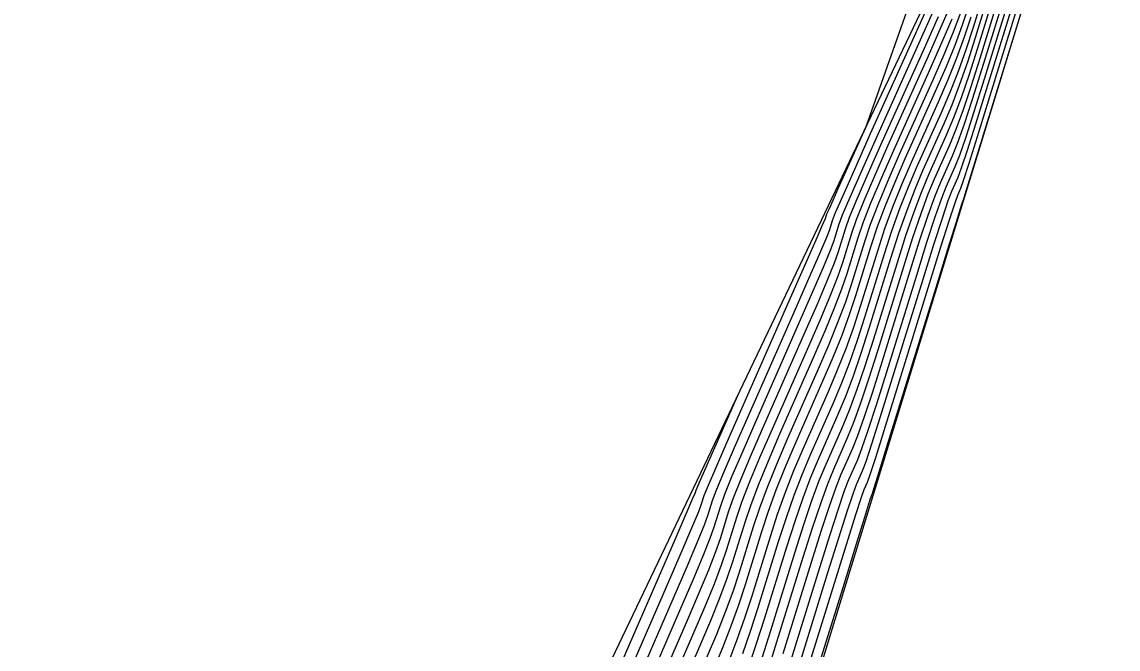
# Model space of a CAD drawing. Extents: x 1724534 to 1727318, y 657156 to 660047.
# Drawn here: x 1725560.32 to 1725578.02, y 659605.17 to 659615.3 of the extents above; entities that cross this region are included whole.
import ezdxf

# ---------------------------------------------------------------- set-up
doc = ezdxf.new("R2010")
doc.units = 0
for name, color, linetype in [('SURVEY - CONTOURS - Index with Text', 7, 'Continuous'), ('SURVEY - CONTOURS - Intermediate with optional Text', 7, 'Continuous'), ('SURVEY - DTM - Breaklines', 7, 'Continuous'), ('SURVEY - NON-TRANSPORTATION - Features', 7, 'Continuous'), ('SURVEY - TRANSPORTATION - Roads Text', 7, 'Continuous'), ('SURVEY - UTILITIES - Poles and Miscellaneous with Text', 7, 'Continuous')]:
    doc.layers.add(name, color=color, linetype=linetype)

msp = doc.modelspace()

# ---------------------------------------------------------------- linework, layer by layer
at = {"layer": 'SURVEY - CONTOURS - Index with Text'}
for points in [[(1725576.263, 659615.976), (1725575.82, 659614.539), (1725575.665, 659614.047), (1725575.534, 659613.649), (1725575.425, 659613.344), (1725575.34, 659613.133), (1725575.143, 659612.694), (1725575.057, 659612.482), (1725574.948, 659612.174), (1725574.814, 659611.771), (1725574.658, 659611.273), (1725574.208, 659609.817), (1725574.051, 659609.32), (1725573.92, 659608.919), (1725573.813, 659608.615), (1725573.73, 659608.408), (1725573.544, 659607.986), (1725573.462, 659607.779), (1725573.354, 659607.472), (1725573.221, 659607.068), (1725573.062, 659606.565), (1725572.606, 659605.092)], [(1725570.46, 659604.236), (1725571.051, 659605.599), (1725571.251, 659606.067), (1725571.409, 659606.449), (1725571.524, 659606.745), (1725571.597, 659606.955), (1725571.735, 659607.401), (1725571.81, 659607.614), (1725571.932, 659607.92), (1725572.099, 659608.319), (1725572.313, 659608.81), (1725572.945, 659610.244), (1725573.158, 659610.731), (1725573.322, 659611.118), (1725573.437, 659611.405), (1725573.503, 659611.591), (1725573.616, 659611.954), (1725573.684, 659612.144), (1725573.806, 659612.442), (1725573.981, 659612.848), (1725574.21, 659613.362), (1725574.89, 659614.875), (1725575.117, 659615.384)], [(1725575.641, 659615.375), (1725575.534, 659615.05), (1725575.411, 659614.713), (1725575.271, 659614.364), (1725575.115, 659614.004), (1725574.676, 659613.028), (1725574.519, 659612.665), (1725574.377, 659612.308), (1725574.249, 659611.958), (1725574.137, 659611.614), (1725573.855, 659610.704), (1725573.744, 659610.362), (1725573.621, 659610.018), (1725573.485, 659609.673), (1725573.338, 659609.326), (1725572.929, 659608.398), (1725572.78, 659608.049), (1725572.643, 659607.696), (1725572.516, 659607.341), (1725572.399, 659606.983), (1725572.102, 659606.023), (1725571.986, 659605.667), (1725571.863, 659605.318), (1725571.731, 659604.976)]]:
    msp.add_lwpolyline(points, dxfattribs=at)
at = {"layer": 'SURVEY - CONTOURS - Intermediate with optional Text'}
for points in [[(1725570.011, 659604.525), (1725570.726, 659606.174), (1725570.963, 659606.721), (1725571.136, 659607.127), (1725571.247, 659607.391), (1725571.294, 659607.514), (1725571.337, 659607.652), (1725571.387, 659607.778), (1725571.505, 659608.055), (1725571.69, 659608.481), (1725571.944, 659609.057), (1725572.709, 659610.794), (1725572.961, 659611.366), (1725573.142, 659611.778), (1725573.253, 659612.03), (1725573.292, 659612.123), (1725573.303, 659612.159), (1725573.318, 659612.197), (1725573.357, 659612.284), (1725573.417, 659612.421), (1725573.501, 659612.608), (1725573.944, 659613.593), (1725575.685, 659618.521)], [(1725576.245, 659616.48), (1725575.748, 659614.874), (1725575.613, 659614.448), (1725575.484, 659614.074), (1725575.363, 659613.752), (1725575.25, 659613.481), (1725574.956, 659612.828), (1725574.842, 659612.555), (1725574.719, 659612.228), (1725574.588, 659611.846), (1725574.449, 659611.409), (1725574.067, 659610.172), (1725573.928, 659609.737), (1725573.8, 659609.359), (1725573.682, 659609.038), (1725573.573, 659608.775), (1725573.298, 659608.151), (1725573.189, 659607.887), (1725573.069, 659607.562), (1725572.939, 659607.177), (1725572.797, 659606.732), (1725572.405, 659605.465), (1725572.264, 659605.021)], [(1725576.576, 659616.426), (1725575.891, 659614.204), (1725575.718, 659613.646), (1725575.583, 659613.223), (1725575.487, 659612.936), (1725575.43, 659612.784), (1725575.329, 659612.56), (1725575.272, 659612.409), (1725575.176, 659612.121), (1725575.04, 659611.697), (1725574.866, 659611.137), (1725574.174, 659608.903), (1725574.039, 659608.479), (1725573.944, 659608.192), (1725573.888, 659608.041), (1725573.79, 659607.821), (1725573.734, 659607.67), (1725573.638, 659607.383), (1725573.503, 659606.959), (1725573.328, 659606.398), (1725572.808, 659604.72)], [(1725576.659, 659616.412), (1725575.927, 659614.037), (1725575.744, 659613.445), (1725575.607, 659613.01), (1725575.518, 659612.732), (1725575.475, 659612.61), (1725575.423, 659612.494), (1725575.38, 659612.372), (1725575.29, 659612.094), (1725575.153, 659611.659), (1725574.97, 659611.069), (1725574.419, 659609.285), (1725574.236, 659608.694), (1725574.099, 659608.259), (1725574.009, 659607.981), (1725573.966, 659607.858), (1725573.914, 659607.739), (1725573.87, 659607.616), (1725573.781, 659607.338), (1725573.461, 659606.314), (1725572.909, 659604.533)], [(1725576.739, 659616.388), (1725575.613, 659612.736), (1725575.544, 659612.512), (1725575.52, 659612.436), (1725575.516, 659612.427), (1725575.487, 659612.335), (1725575.404, 659612.067), (1725575.266, 659611.622), (1725575.074, 659611.001), (1725574.489, 659609.108), (1725574.297, 659608.486), (1725574.159, 659608.04), (1725574.075, 659607.769), (1725574.045, 659607.674), (1725574.037, 659607.657), (1725574.007, 659607.562), (1725573.923, 659607.293), (1725573.785, 659606.849), (1725573.593, 659606.23), (1725573.01, 659604.347)], [(1725575.976, 659616.178), (1725575.677, 659615.208), (1725575.56, 659614.849), (1725575.435, 659614.5), (1725575.302, 659614.16), (1725575.16, 659613.829), (1725574.77, 659612.961), (1725574.627, 659612.628), (1725574.491, 659612.282), (1725574.362, 659611.921), (1725574.241, 659611.546), (1725573.926, 659610.527), (1725573.805, 659610.154), (1725573.68, 659609.799), (1725573.551, 659609.462), (1725573.416, 659609.143), (1725573.052, 659608.316), (1725572.917, 659607.995), (1725572.785, 659607.652), (1725572.657, 659607.286), (1725572.532, 659606.899), (1725572.203, 659605.837), (1725572.079, 659605.452), (1725571.953, 659605.092)], [(1725576.047, 659616.128), (1725575.712, 659615.041), (1725575.586, 659614.649), (1725575.46, 659614.287), (1725575.333, 659613.956), (1725575.205, 659613.655), (1725574.863, 659612.894), (1725574.734, 659612.592), (1725574.605, 659612.255), (1725574.475, 659611.883), (1725574.345, 659611.477), (1725573.996, 659610.349), (1725573.867, 659609.945), (1725573.74, 659609.579), (1725573.616, 659609.25), (1725573.495, 659608.959), (1725573.175, 659608.233), (1725573.053, 659607.941), (1725572.927, 659607.607), (1725572.798, 659607.232), (1725572.664, 659606.816), (1725572.304, 659605.651), (1725572.171, 659605.236), (1725572.044, 659604.866)], [(1725576.191, 659616.026), (1725575.784, 659614.706), (1725575.639, 659614.248), (1725575.509, 659613.861), (1725575.394, 659613.548), (1725575.295, 659613.307), (1725575.049, 659612.761), (1725574.949, 659612.518), (1725574.833, 659612.201), (1725574.701, 659611.809), (1725574.553, 659611.341), (1725574.137, 659609.995), (1725573.99, 659609.528), (1725573.86, 659609.139), (1725573.747, 659608.827), (1725573.652, 659608.592), (1725573.421, 659608.069), (1725573.325, 659607.833), (1725573.212, 659607.517), (1725573.08, 659607.123), (1725572.93, 659606.648), (1725572.505, 659605.278), (1725572.356, 659604.805)], [(1725576.334, 659615.925), (1725575.856, 659614.372), (1725575.691, 659613.846), (1725575.558, 659613.436), (1725575.456, 659613.14), (1725575.385, 659612.958), (1725575.236, 659612.627), (1725575.165, 659612.445), (1725575.062, 659612.147), (1725574.927, 659611.734), (1725574.762, 659611.205), (1725574.278, 659609.64), (1725574.113, 659609.111), (1725573.979, 659608.699), (1725573.878, 659608.404), (1725573.809, 659608.225), (1725573.667, 659607.904), (1725573.598, 659607.724), (1725573.496, 659607.428), (1725573.362, 659607.013), (1725573.195, 659606.481), (1725572.707, 659604.906)], [(1725570.161, 659604.429), (1725570.834, 659605.982), (1725571.059, 659606.503), (1725571.227, 659606.901), (1725571.339, 659607.176), (1725571.395, 659607.327), (1725571.47, 659607.568), (1725571.528, 659607.724), (1725571.647, 659608.01), (1725571.827, 659608.427), (1725572.067, 659608.975), (1725572.788, 659610.611), (1725573.027, 659611.154), (1725573.202, 659611.558), (1725573.314, 659611.822), (1725573.362, 659611.946), (1725573.407, 659612.091), (1725573.458, 659612.219), (1725573.578, 659612.496), (1725573.766, 659612.921), (1725574.023, 659613.495), (1725574.8, 659615.223), (1725575.055, 659615.792)], [(1725570.31, 659604.333), (1725570.942, 659605.79), (1725571.155, 659606.285), (1725571.318, 659606.675), (1725571.432, 659606.96), (1725571.496, 659607.141), (1725571.603, 659607.484), (1725571.669, 659607.669), (1725571.789, 659607.965), (1725571.963, 659608.373), (1725572.19, 659608.893), (1725572.866, 659610.427), (1725573.092, 659610.942), (1725573.262, 659611.338), (1725573.375, 659611.613), (1725573.433, 659611.768), (1725573.511, 659612.022), (1725573.571, 659612.182), (1725573.692, 659612.469), (1725573.874, 659612.885), (1725574.116, 659613.429), (1725575.086, 659615.588)], [(1725570.609, 659604.14), (1725571.159, 659605.407), (1725571.347, 659605.848), (1725571.5, 659606.222), (1725571.617, 659606.529), (1725571.698, 659606.769), (1725571.868, 659607.317), (1725571.951, 659607.56), (1725572.074, 659607.876), (1725572.235, 659608.265), (1725572.436, 659608.728), (1725573.024, 659610.06), (1725573.223, 659610.519), (1725573.381, 659610.898), (1725573.498, 659611.196), (1725573.574, 659611.414), (1725573.72, 659611.886), (1725573.797, 659612.107), (1725573.92, 659612.416), (1725574.089, 659612.812), (1725574.303, 659613.295), (1725574.935, 659614.701), (1725575.148, 659615.18), (1725575.312, 659615.564)], [(1725571.483, 659604.832), (1725571.635, 659605.194), (1725571.772, 659605.544), (1725571.894, 659605.883), (1725572.001, 659606.21), (1725572.266, 659607.066), (1725572.374, 659607.396), (1725572.5, 659607.741), (1725572.644, 659608.103), (1725572.805, 659608.481), (1725573.259, 659609.51), (1725573.42, 659609.885), (1725573.561, 659610.238), (1725573.683, 659610.571), (1725573.785, 659610.881), (1725574.032, 659611.682), (1725574.136, 659611.995), (1725574.263, 659612.335), (1725574.412, 659612.702), (1725574.583, 659613.095), (1725575.07, 659614.178), (1725575.24, 659614.568), (1725575.386, 659614.925), (1725575.508, 659615.25), (1725575.605, 659615.543)], [(1725570.759, 659604.044), (1725571.267, 659605.215), (1725571.443, 659605.63), (1725571.59, 659605.996), (1725571.709, 659606.314), (1725571.799, 659606.582), (1725572.001, 659607.234), (1725572.092, 659607.505), (1725572.216, 659607.831), (1725572.372, 659608.211), (1725572.559, 659608.645), (1725573.102, 659609.877), (1725573.289, 659610.308), (1725573.441, 659610.678), (1725573.56, 659610.988), (1725573.644, 659611.236), (1725573.824, 659611.818), (1725573.91, 659612.07), (1725574.034, 659612.389), (1725574.197, 659612.775), (1725574.396, 659613.228), (1725574.98, 659614.526), (1725575.178, 659614.976), (1725575.337, 659615.351)], [(1725571.375, 659605.024), (1725571.539, 659605.412), (1725571.681, 659605.77), (1725571.801, 659606.098), (1725571.9, 659606.396), (1725572.133, 659607.15), (1725572.233, 659607.45), (1725572.358, 659607.786), (1725572.508, 659608.157), (1725572.682, 659608.563), (1725573.181, 659609.693), (1725573.354, 659610.096), (1725573.501, 659610.458), (1725573.621, 659610.779), (1725573.715, 659611.059), (1725573.928, 659611.75), (1725574.023, 659612.033), (1725574.149, 659612.362), (1725574.304, 659612.738), (1725574.49, 659613.161), (1725575.025, 659614.352), (1725575.209, 659614.772), (1725575.362, 659615.138), (1725575.482, 659615.451)], [(1725569.862, 659604.621), (1725570.867, 659606.939), (1725571.046, 659607.353), (1725571.154, 659607.607), (1725571.194, 659607.7), (1725571.204, 659607.735), (1725571.22, 659607.775), (1725571.26, 659607.867), (1725571.323, 659608.012), (1725571.871, 659609.255)]]:
    msp.add_lwpolyline(points, dxfattribs=at)
at = {"layer": 'SURVEY - DTM - Breaklines'}
msp.add_lwpolyline([(1725548.52, 659521.481), (1725556.845, 659545.065), (1725562.116, 659569.482), (1725564.828, 659594.513), (1725575.937, 659617.765), (1725582.317, 659641.569), (1725587.744, 659666.22), (1725593.428, 659690.724), (1725599.084, 659714.698), (1725604.574, 659739.361), (1725605.919, 659744.429), (1725611.764, 659762.844), (1725613.112, 659786.858), (1725615.798, 659788.854), (1725620.104, 659809.038)], dxfattribs=at)
at = {"layer": 'SURVEY - NON-TRANSPORTATION - Features'}
msp.add_lwpolyline([(1725478.626, 659231.962), (1725484.871, 659256.014), (1725491.647, 659280.125), (1725496.324, 659306.695), (1725504.184, 659330.541), (1725509.657, 659355.134), (1725515.881, 659378.125), (1725522.114, 659402.336), (1725528.356, 659426.565), (1725533.162, 659451.14), (1725540.618, 659474.976), (1725541.895, 659480.465), (1725545.325, 659497.45), (1725552.4, 659520.505), (1725557.595, 659544.875), (1725563.899, 659569.033), (1725569.664, 659593.303), (1725577.056, 659617.422)], dxfattribs=at)

# ---------------------------------------------------------------- texts
at = {"layer": 'SURVEY - TRANSPORTATION - Roads Text'}
msp.add_text('I-440 EASTBOUND EXIT RAMP (ASP)', height=6, rotation=255.7467, dxfattribs=at).set_placement((1725610.504, 659607.819))
at = {"layer": 'SURVEY - UTILITIES - Poles and Miscellaneous with Text'}
msp.add_text('TDOT ITS (2)', height=5, rotation=256.05, dxfattribs=at).set_placement((1725588.552, 659613.936))

doc.saveas('drawing.dxf')
